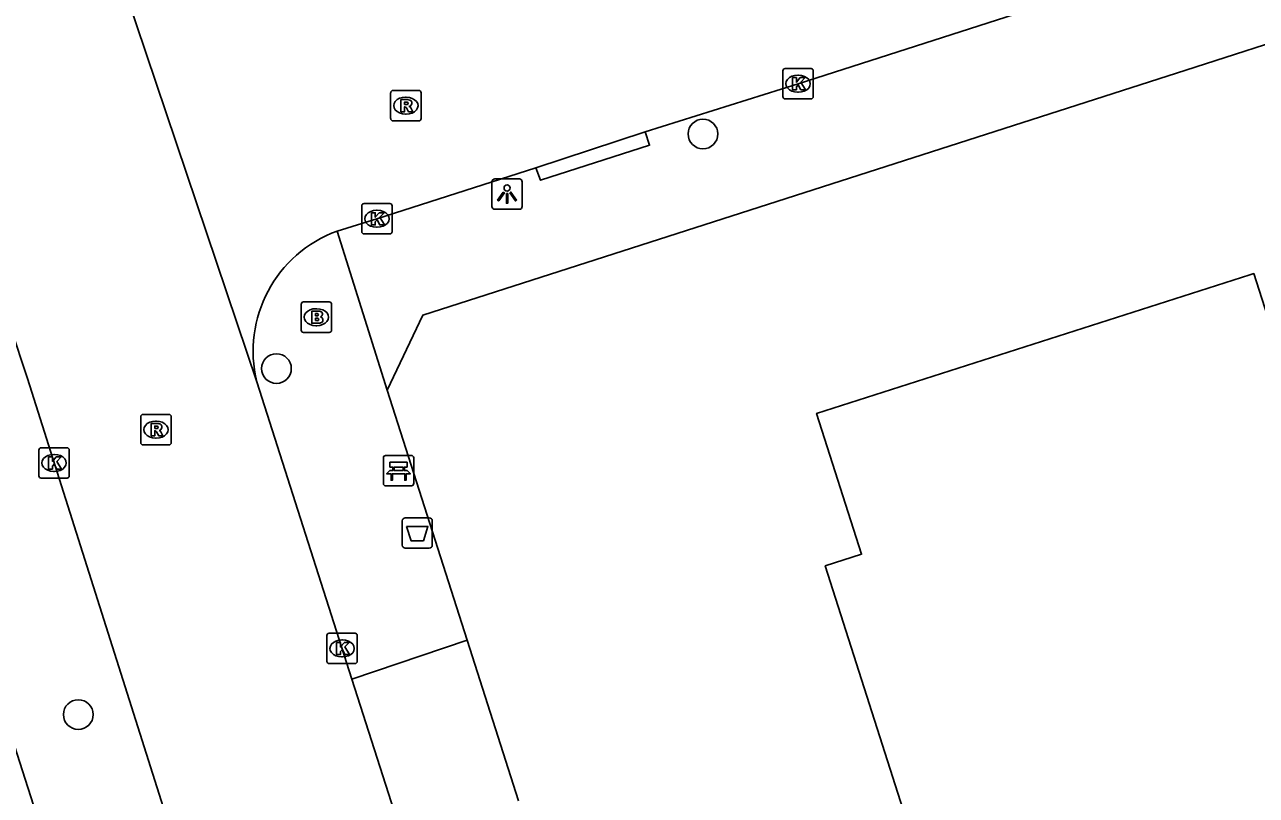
# Model space of a CAD drawing. Extents: x 159503 to 160347, y 382525 to 383272.
# Drawn here: x 159551.45 to 159591.98, y 382877.92 to 382903.28 of the extents above; entities that cross this region are included whole.
import ezdxf

# ---------------------------------------------------------------- set-up
doc = ezdxf.new("R2010")
doc.units = 0
for name, color, linetype in [('IMGEO_Afvalbak', 7, 'Continuous'), ('IMGEO_Bank', 7, 'Continuous'), ('IMGEO_Boom', 7, 'Continuous'), ('IMGEO_Brandkraan', 7, 'Continuous'), ('IMGEO_Kolk', 7, 'Continuous'), ('IMGEO_Lichtpunt', 7, 'Continuous'), ('IMGEO_Pand', 7, 'Continuous'), ('IMGEO_Rijbaan_lokaal_open', 7, 'Continuous'), ('IMGEO_Rijbaan_regionaal_gesloten', 7, 'Continuous'), ('IMGEO_Rioolput', 7, 'Continuous'), ('IMGEO_Voetpad_open', 7, 'Continuous')]:
    doc.layers.add(name, color=color, linetype=linetype)

msp = doc.modelspace()

# ---------------------------------------------------------------- linework, layer by layer
at = {"layer": 'IMGEO_Afvalbak'}
for p, q in [((159563.875, 382886.155), (159563.875, 382886.955)), ((159563.875, 382886.955), (159563.875, 382886.155)), ((159563.975, 382887.055), (159564.765, 382887.055)), ((159564.765, 382887.055), (159563.975, 382887.055)), ((159564.865, 382886.955), (159564.865, 382886.155)), ((159564.865, 382886.155), (159564.865, 382886.955)), ((159564.765, 382886.055), (159563.975, 382886.055)), ((159563.975, 382886.055), (159564.765, 382886.055))]:
    msp.add_line(p, q, dxfattribs=at)
msp.add_lwpolyline([(159564.018, 382886.769), (159564.722, 382886.769), (159564.573, 382886.299), (159564.167, 382886.299), (159564.018, 382886.769)], dxfattribs=at)
for centre, start, end in [((159563.975, 382886.955), 90, 180), ((159563.975, 382886.955), 90, 180), ((159564.765, 382886.955), 0, 90), ((159564.765, 382886.955), 360, 90), ((159563.975, 382886.155), 180, 270), ((159563.975, 382886.155), 180, 270), ((159564.765, 382886.155), 270, 0), ((159564.765, 382886.155), 270, 0)]:
    msp.add_arc(centre, 0.1, start, end, dxfattribs=at)
at = {"layer": 'IMGEO_Bank'}
for p, q in [((159563.331, 382889.107), (159564.172, 382889.107)), ((159564.172, 382889.107), (159563.331, 382889.107)), ((159563.256, 382888.182), (159563.256, 382889.023)), ((159563.256, 382889.023), (159563.256, 382888.182)), ((159563.565, 382888.613), (159563.565, 382888.719)), ((159563.609, 382888.719), (159563.609, 382888.613)), ((159563.897, 382888.725), (159563.615, 382888.725)), ((159563.903, 382888.613), (159563.903, 382888.719)), ((159563.947, 382888.719), (159563.947, 382888.613)), ((159564.256, 382889.032), (159564.256, 382888.191)), ((159564.256, 382888.191), (159564.256, 382889.032)), ((159563.953, 382888.505), (159563.56, 382888.505)), ((159563.615, 382888.607), (159563.897, 382888.607)), ((159564.181, 382888.107), (159563.34, 382888.107)), ((159563.34, 382888.107), (159564.181, 382888.107))]:
    msp.add_line(p, q, dxfattribs=at)
for points in [[(159563.559, 382888.725), (159563.473, 382888.725), (159563.473, 382888.886), (159564.036, 382888.886), (159564.036, 382888.725), (159563.953, 382888.725)], [(159563.503, 382888.505), (159563.361, 382888.505), (159563.473, 382888.607), (159563.559, 382888.607)], [(159563.553, 382888.498), (159563.553, 382888.291), (159563.51, 382888.291), (159563.51, 382888.498)], [(159563.953, 382888.607), (159564.036, 382888.607), (159564.148, 382888.505), (159564.009, 382888.505)], [(159564.003, 382888.498), (159564.003, 382888.291), (159563.959, 382888.291), (159563.959, 382888.498)]]:
    msp.add_lwpolyline(points, dxfattribs=at)
for centre, radius, start, end in [((159563.334, 382889.029), 0.0779, 92.4484, 184.2845), ((159563.334, 382889.029), 0.0779, 92.4484, 184.2845), ((159564.178, 382889.029), 0.0779, 2.4484, 94.2845), ((159564.178, 382889.029), 0.0779, 2.4484, 94.2845), ((159563.558, 382888.718), 0.00671, 2.8957, 87.1043), ((159563.615, 382888.718), 0.00671, 92.8957, 177.1043), ((159563.897, 382888.718), 0.00671, 2.8957, 87.1043), ((159563.954, 382888.718), 0.00671, 92.8957, 177.1043), ((159563.503, 382888.498), 0.00671, 2.8957, 87.1043), ((159563.56, 382888.498), 0.00671, 92.8957, 177.1043), ((159563.558, 382888.614), 0.00671, 272.8957, 357.1043), ((159563.615, 382888.614), 0.00671, 182.8957, 267.1043), ((159563.897, 382888.614), 0.00671, 272.8957, 357.1043), ((159563.954, 382888.614), 0.00671, 182.8957, 267.1043), ((159563.952, 382888.498), 0.00671, 2.8957, 87.1043), ((159564.009, 382888.498), 0.00671, 92.8957, 177.1043), ((159563.334, 382888.185), 0.0779, 182.4484, 274.2845), ((159563.334, 382888.185), 0.0779, 182.4484, 274.2845), ((159564.178, 382888.185), 0.0779, 272.4484, 4.2845), ((159564.178, 382888.185), 0.0779, 272.4484, 4.2845)]:
    msp.add_arc(centre, radius, start, end, dxfattribs=at)
at = {"layer": 'IMGEO_Boom'}
for centre in [(159573.774, 382899.686), (159559.738, 382891.966), (159553.218, 382880.58)]:
    msp.add_circle(centre, 0.489, dxfattribs=at)
at = {"layer": 'IMGEO_Brandkraan'}
for p, q in [((159560.551, 382893.231), (159560.551, 382894.083)), ((159560.626, 382894.157), (159561.478, 382894.157)), ((159561.552, 382894.083), (159561.552, 382893.231)), ((159561.039, 382893.937), (159561.064, 382893.937)), ((159561.478, 382893.157), (159560.626, 382893.157)), ((159561.062, 382893.377), (159561.037, 382893.377))]:
    msp.add_line(p, q, dxfattribs=at)
for points in [[(159560.551, 382893.231), (159560.551, 382894.083)], [(159560.626, 382894.157), (159561.478, 382894.157)], [(159561.552, 382894.083), (159561.552, 382893.231)], [(159560.899, 382893.857), (159560.899, 382893.457), (159561.112, 382893.457)], [(159561.13, 382893.857), (159560.899, 382893.857)], [(159561.078, 382893.776), (159561.024, 382893.776), (159561.024, 382893.7)], [(159561.024, 382893.7), (159561.077, 382893.7)], [(159561.086, 382893.624), (159561.024, 382893.624), (159561.024, 382893.543)], [(159561.024, 382893.543), (159561.086, 382893.543)], [(159561.478, 382893.157), (159560.626, 382893.157)]]:
    msp.add_lwpolyline(points, dxfattribs=at)
for centre, radius, start, end in [((159560.628, 382894.081), 0.0765, 91.552, 178.448), ((159560.628, 382894.081), 0.0765, 91.552, 178.448), ((159561.476, 382894.081), 0.0765, 1.552, 88.448), ((159561.476, 382894.081), 0.0765, 1.552, 88.448), ((159561.079, 382893.738), 0.0379, 267.8285, 90.9355), ((159561.087, 382893.583), 0.0404, 269.8759, 90.5077), ((159561.134, 382893.712), 0.145, 59.4692, 91.5367), ((159561.159, 382893.759), 0.0922, 285.5137, 58.1501), ((159561.164, 382893.567), 0.105, 301.3115, 78.989), ((159560.628, 382893.233), 0.0765, 181.552, 268.448), ((159560.628, 382893.233), 0.0765, 181.552, 268.448), ((159561.118, 382893.708), 0.251, 268.6676, 293.5347), ((159561.476, 382893.233), 0.0765, 271.552, 358.448), ((159561.476, 382893.233), 0.0765, 271.552, 358.448)]:
    msp.add_arc(centre, radius, start, end, dxfattribs=at)
for centre, major_axis, ratio, start_param, end_param in [((159561.038, 382893.657), (-0.387, 0.002), 0.722429, 4.712389, 7.853982), ((159561.063, 382893.657), (-0.39, 0.002), 0.717154, 1.570796, 4.712389)]:
    msp.add_ellipse(centre, major_axis=major_axis, ratio=ratio, start_param=start_param, end_param=end_param, dxfattribs=at)
at = {"layer": 'IMGEO_Kolk'}
for p, q in [((159576.403, 382900.915), (159576.403, 382901.767)), ((159576.478, 382901.841), (159577.33, 382901.841)), ((159577.404, 382901.767), (159577.404, 382900.915)), ((159576.891, 382901.621), (159576.916, 382901.621)), ((159577.33, 382900.841), (159576.478, 382900.841)), ((159576.914, 382901.061), (159576.889, 382901.061)), ((159562.544, 382896.47), (159562.544, 382897.322)), ((159562.619, 382897.396), (159563.471, 382897.396)), ((159563.545, 382897.322), (159563.545, 382896.47)), ((159563.032, 382897.176), (159563.057, 382897.176)), ((159563.471, 382896.396), (159562.619, 382896.396)), ((159563.055, 382896.616), (159563.03, 382896.616)), ((159551.919, 382888.434), (159551.919, 382889.286)), ((159551.994, 382889.36), (159552.846, 382889.36)), ((159552.407, 382889.14), (159552.432, 382889.14)), ((159552.92, 382889.286), (159552.92, 382888.434)), ((159552.846, 382888.36), (159551.994, 382888.36)), ((159552.43, 382888.58), (159552.405, 382888.58)), ((159561.398, 382882.33), (159561.398, 382883.182)), ((159561.473, 382883.256), (159562.325, 382883.256)), ((159561.886, 382883.036), (159561.911, 382883.036)), ((159562.399, 382883.182), (159562.399, 382882.33)), ((159562.325, 382882.256), (159561.473, 382882.256)), ((159561.909, 382882.476), (159561.884, 382882.476))]:
    msp.add_line(p, q, dxfattribs=at)
for points in [[(159576.403, 382900.915), (159576.403, 382901.767)], [(159576.478, 382901.841), (159577.33, 382901.841)], [(159577.404, 382901.767), (159577.404, 382900.915)], [(159576.724, 382901.541), (159576.847, 382901.541), (159576.847, 382901.39), (159576.977, 382901.541), (159577.141, 382901.541), (159576.995, 382901.39), (159577.148, 382901.141), (159576.996, 382901.141), (159576.911, 382901.305), (159576.847, 382901.238), (159576.847, 382901.141), (159576.724, 382901.141), (159576.724, 382901.541)], [(159577.33, 382900.841), (159576.478, 382900.841)], [(159562.544, 382896.47), (159562.544, 382897.322)], [(159562.619, 382897.396), (159563.471, 382897.396)], [(159563.545, 382897.322), (159563.545, 382896.47)], [(159562.865, 382897.096), (159562.988, 382897.096), (159562.988, 382896.945), (159563.118, 382897.096), (159563.282, 382897.096), (159563.136, 382896.945), (159563.289, 382896.696), (159563.137, 382896.696), (159563.052, 382896.86), (159562.988, 382896.793), (159562.988, 382896.696), (159562.865, 382896.696), (159562.865, 382897.096)], [(159563.471, 382896.396), (159562.619, 382896.396)], [(159551.919, 382888.434), (159551.919, 382889.286)], [(159551.994, 382889.36), (159552.846, 382889.36)], [(159552.92, 382889.286), (159552.92, 382888.434)], [(159552.24, 382889.06), (159552.363, 382889.06), (159552.363, 382888.909), (159552.493, 382889.06), (159552.657, 382889.06), (159552.511, 382888.909), (159552.664, 382888.66), (159552.512, 382888.66), (159552.427, 382888.824), (159552.363, 382888.757), (159552.363, 382888.66), (159552.24, 382888.66), (159552.24, 382889.06)], [(159552.846, 382888.36), (159551.994, 382888.36)], [(159561.398, 382882.33), (159561.398, 382883.182)], [(159561.473, 382883.256), (159562.325, 382883.256)], [(159562.399, 382883.182), (159562.399, 382882.33)], [(159561.719, 382882.956), (159561.842, 382882.956), (159561.842, 382882.805), (159561.972, 382882.956), (159562.136, 382882.956), (159561.99, 382882.805), (159562.143, 382882.556), (159561.991, 382882.556), (159561.906, 382882.72), (159561.842, 382882.653), (159561.842, 382882.556), (159561.719, 382882.556), (159561.719, 382882.956)], [(159562.325, 382882.256), (159561.473, 382882.256)]]:
    msp.add_lwpolyline(points, dxfattribs=at)
for centre, start, end in [((159576.48, 382901.765), 91.552, 178.448), ((159576.48, 382901.765), 91.552, 178.448), ((159577.328, 382901.765), 1.552, 88.448), ((159577.328, 382901.765), 1.552, 88.448), ((159576.48, 382900.917), 181.552, 268.448), ((159576.48, 382900.917), 181.552, 268.448), ((159577.328, 382900.917), 271.552, 358.448), ((159577.328, 382900.917), 271.552, 358.448), ((159562.621, 382897.32), 91.552, 178.448), ((159562.621, 382897.32), 91.552, 178.448), ((159563.469, 382897.32), 1.552, 88.448), ((159563.469, 382897.32), 1.552, 88.448), ((159562.621, 382896.472), 181.552, 268.448), ((159562.621, 382896.472), 181.552, 268.448), ((159563.469, 382896.472), 271.552, 358.448), ((159563.469, 382896.472), 271.552, 358.448), ((159551.996, 382889.284), 91.552, 178.448), ((159551.996, 382889.284), 91.552, 178.448), ((159552.844, 382889.284), 1.552, 88.448), ((159552.844, 382889.284), 1.552, 88.448), ((159551.996, 382888.436), 181.552, 268.448), ((159551.996, 382888.436), 181.552, 268.448), ((159552.844, 382888.436), 271.552, 358.448), ((159552.844, 382888.436), 271.552, 358.448), ((159561.475, 382883.18), 91.552, 178.448), ((159561.475, 382883.18), 91.552, 178.448), ((159562.323, 382883.18), 1.552, 88.448), ((159562.323, 382883.18), 1.552, 88.448), ((159561.475, 382882.332), 181.552, 268.448), ((159561.475, 382882.332), 181.552, 268.448), ((159562.323, 382882.332), 271.552, 358.448), ((159562.323, 382882.332), 271.552, 358.448)]:
    msp.add_arc(centre, 0.0765, start, end, dxfattribs=at)
for centre, major_axis, ratio, start_param, end_param in [((159576.89, 382901.341), (-0.387, 0.002), 0.722429, 4.712389, 7.853982), ((159576.915, 382901.341), (-0.39, 0.002), 0.717154, 1.570796, 4.712389), ((159563.031, 382896.896), (-0.387, 0.002), 0.722429, 4.712389, 7.853982), ((159563.056, 382896.896), (-0.39, 0.002), 0.717154, 1.570796, 4.712389), ((159552.406, 382888.86), (-0.387, 0.002), 0.722429, 4.712389, 7.853982), ((159552.431, 382888.86), (-0.39, 0.002), 0.717154, 1.570796, 4.712389), ((159561.885, 382882.756), (-0.387, 0.002), 0.722429, 4.712389, 7.853982), ((159561.91, 382882.756), (-0.39, 0.002), 0.717154, 1.570796, 4.712389)]:
    msp.add_ellipse(centre, major_axis=major_axis, ratio=ratio, start_param=start_param, end_param=end_param, dxfattribs=at)
at = {"layer": 'IMGEO_Lichtpunt'}
for p, q in [((159566.829, 382898.111), (159566.829, 382897.304)), ((159566.829, 382898.111), (159566.829, 382897.304)), ((159567.731, 382898.206), (159566.923, 382898.206)), ((159567.731, 382898.206), (159566.923, 382898.206)), ((159567.825, 382897.304), (159567.825, 382898.111)), ((159567.825, 382897.304), (159567.825, 382898.111)), ((159566.923, 382897.21), (159567.731, 382897.21)), ((159566.923, 382897.21), (159567.731, 382897.21))]:
    msp.add_line(p, q, dxfattribs=at)
for points in [[(159567.203, 382897.775), (159567.242, 382897.747), (159567.054, 382897.485), (159567.016, 382897.512), (159567.203, 382897.775)], [(159567.305, 382897.727), (159567.352, 382897.727), (159567.352, 382897.405), (159567.305, 382897.405), (159567.305, 382897.727)], [(159567.415, 382897.747), (159567.453, 382897.774), (159567.64, 382897.512), (159567.601, 382897.484), (159567.415, 382897.747)]]:
    msp.add_lwpolyline(points, dxfattribs=at)
msp.add_circle((159567.328, 382897.909), 0.0994, dxfattribs=at)
for centre, start, end in [((159566.923, 382898.111), 90, 180), ((159566.923, 382898.111), 90, 180), ((159567.731, 382898.111), 0, 90), ((159567.731, 382898.111), 0, 90), ((159566.923, 382897.304), 180, 270), ((159566.923, 382897.304), 180, 270), ((159567.731, 382897.304), 270, 0), ((159567.731, 382897.304), 270, 360)]:
    msp.add_arc(centre, 0.0946, start, end, dxfattribs=at)
at = {"layer": 'IMGEO_Pand'}
msp.add_lwpolyline([(159603.21, 382859.702), (159592.39, 382856.244), (159587.627, 382854.722), (159577.798, 382885.473), (159578.992, 382885.855), (159577.51, 382890.492), (159591.772, 382895.05), (159591.899, 382895.091), (159593.421, 382890.329), (159603.21, 382859.702)], dxfattribs=at)
at = {"layer": 'IMGEO_Rijbaan_lokaal_open'}
for points in [[(159544.733, 382912.397), (159546.225, 382907.873), (159548.742, 382900.089), (159551.541, 382891.638), (159559.371, 382866.945), (159560.95, 382861.963), (159569.974, 382833.753), (159580.757, 382800.012), (159586.93, 382780.584), (159588.663, 382775.19), (159596.758, 382750), (159598.169, 382745.608), (159601.26, 382736.112), (159606.876, 382718.49), (159612.558, 382700.837), (159620.67, 382675.522)], [(159559.092, 382891.532), (159553.797, 382907.263)], [(159571.873, 382899.757), (159576.904, 382901.342), (159588.802, 382905.17), (159592.483, 382906.334)], [(159568.277, 382898.575), (159571.873, 382899.757)], [(159561.731, 382896.491), (159563.045, 382896.897), (159568.277, 382898.575)], [(159562.222, 382881.742), (159559.092, 382891.532)], [(159563.883, 382876.546), (159562.222, 382881.742)]]:
    msp.add_lwpolyline(points, dxfattribs=at)
msp.add_arc((159563.182, 382892.537), 4.211, 110.1481, 193.8114, dxfattribs=at)
at = {"layer": 'IMGEO_Rijbaan_regionaal_gesloten'}
msp.add_lwpolyline([(159616.35, 382674.798), (159612.315, 382687.423), (159602.362, 382719.194), (159592.595, 382750), (159589.136, 382760.908), (159577.422, 382797.414), (159561.837, 382846.103), (159555.533, 382865.751), (159548.656, 382887.185), (159544.346, 382900.196), (159543.155, 382903.882), (159542.768, 382905.078)], dxfattribs=at)
at = {"layer": 'IMGEO_Rioolput'}
for p, q in [((159563.496, 382900.192), (159563.496, 382901.044)), ((159563.571, 382901.118), (159564.423, 382901.118)), ((159563.984, 382900.898), (159564.009, 382900.898)), ((159564.497, 382901.044), (159564.497, 382900.192)), ((159564.423, 382900.118), (159563.571, 382900.118)), ((159564.007, 382900.338), (159563.982, 382900.338)), ((159555.273, 382889.53), (159555.273, 382890.382)), ((159555.348, 382890.456), (159556.2, 382890.456)), ((159556.274, 382890.382), (159556.274, 382889.53)), ((159555.761, 382890.236), (159555.786, 382890.236)), ((159555.784, 382889.676), (159555.759, 382889.676)), ((159556.2, 382889.456), (159555.348, 382889.456))]:
    msp.add_line(p, q, dxfattribs=at)
for points in [[(159563.496, 382900.192), (159563.496, 382901.044)], [(159563.571, 382901.118), (159564.423, 382901.118)], [(159564.497, 382901.044), (159564.497, 382900.192)], [(159564.085, 382900.816), (159563.833, 382900.818), (159563.833, 382900.418)], [(159563.833, 382900.418), (159563.957, 382900.418), (159563.957, 382900.58), (159563.968, 382900.58)], [(159564.011, 382900.737), (159563.957, 382900.737), (159563.957, 382900.656)], [(159563.957, 382900.656), (159564.009, 382900.656)], [(159564.015, 382900.551), (159564.086, 382900.418), (159564.226, 382900.418), (159564.161, 382900.544)], [(159564.423, 382900.118), (159563.571, 382900.118)], [(159555.273, 382889.53), (159555.273, 382890.382)], [(159555.348, 382890.456), (159556.2, 382890.456)], [(159556.274, 382890.382), (159556.274, 382889.53)], [(159555.862, 382890.154), (159555.61, 382890.156), (159555.61, 382889.756)], [(159555.61, 382889.756), (159555.734, 382889.756), (159555.734, 382889.918), (159555.745, 382889.918)], [(159555.788, 382890.075), (159555.734, 382890.075), (159555.734, 382889.994)], [(159555.734, 382889.994), (159555.786, 382889.994)], [(159555.792, 382889.889), (159555.863, 382889.756), (159556.003, 382889.756), (159555.938, 382889.882)], [(159556.2, 382889.456), (159555.348, 382889.456)]]:
    msp.add_lwpolyline(points, dxfattribs=at)
for centre, radius, start, end in [((159563.573, 382901.042), 0.0765, 91.552, 178.448), ((159563.573, 382901.042), 0.0765, 91.552, 178.448), ((159564.421, 382901.042), 0.0765, 1.552, 88.448), ((159564.421, 382901.042), 0.0765, 1.552, 88.448), ((159563.967, 382900.527), 0.0533, 26.0293, 88.6989), ((159563.993, 382900.845), 0.19, 274.7715, 282.9687), ((159564.017, 382900.641), 0.0964, 77.0061, 93.1865), ((159564.031, 382900.698), 0.0378, 276.6634, 79.6772), ((159564.084, 382900.706), 0.109, 350.3612, 89.416), ((159564.082, 382900.706), 0.112, 277.5842, 350.9817), ((159564.066, 382900.491), 0.108, 29.5134, 73.7905), ((159563.573, 382900.194), 0.0765, 181.552, 268.448), ((159563.573, 382900.194), 0.0765, 181.552, 268.448), ((159564.421, 382900.194), 0.0765, 271.552, 358.448), ((159564.421, 382900.194), 0.0765, 271.552, 358.448), ((159555.35, 382890.38), 0.0765, 91.552, 178.448), ((159555.35, 382890.38), 0.0765, 91.552, 178.448), ((159556.198, 382890.38), 0.0765, 1.552, 88.448), ((159556.198, 382890.38), 0.0765, 1.552, 88.448), ((159555.744, 382889.865), 0.0533, 26.0293, 88.6989), ((159555.77, 382890.183), 0.19, 274.7715, 282.9687), ((159555.794, 382889.979), 0.0964, 77.0061, 93.1865), ((159555.808, 382890.036), 0.0378, 276.6634, 79.6772), ((159555.861, 382890.044), 0.109, 350.3612, 89.416), ((159555.859, 382890.044), 0.112, 277.5842, 350.9817), ((159555.843, 382889.829), 0.108, 29.5134, 73.7905), ((159555.35, 382889.532), 0.0765, 181.552, 268.448), ((159555.35, 382889.532), 0.0765, 181.552, 268.448), ((159556.198, 382889.532), 0.0765, 271.552, 358.448), ((159556.198, 382889.532), 0.0765, 271.552, 358.448)]:
    msp.add_arc(centre, radius, start, end, dxfattribs=at)
for centre, major_axis, ratio, start_param, end_param in [((159563.983, 382900.618), (-0.387, 0.002), 0.722429, 4.712389, 7.853982), ((159564.008, 382900.618), (-0.39, 0.002), 0.717154, 1.570796, 4.712389), ((159555.76, 382889.956), (-0.387, 0.002), 0.722429, 4.712389, 7.853982), ((159555.785, 382889.956), (-0.39, 0.002), 0.717154, 1.570796, 4.712389)]:
    msp.add_ellipse(centre, major_axis=major_axis, ratio=ratio, start_param=start_param, end_param=end_param, dxfattribs=at)
at = {"layer": 'IMGEO_Voetpad_open'}
for points in [[(159593.891, 382903.145), (159589.662, 382901.787), (159564.56, 382893.728), (159563.379, 382891.259)], [(159571.873, 382899.757), (159572.017, 382899.316), (159568.425, 382898.162), (159568.277, 382898.575)], [(159563.379, 382891.259), (159561.731, 382896.491)], [(159563.379, 382891.259), (159566.009, 382883.027)], [(159562.222, 382881.742), (159566.009, 382883.027)], [(159566.009, 382883.027), (159567.698, 382877.74)]]:
    msp.add_lwpolyline(points, dxfattribs=at)

doc.saveas('drawing.dxf')
